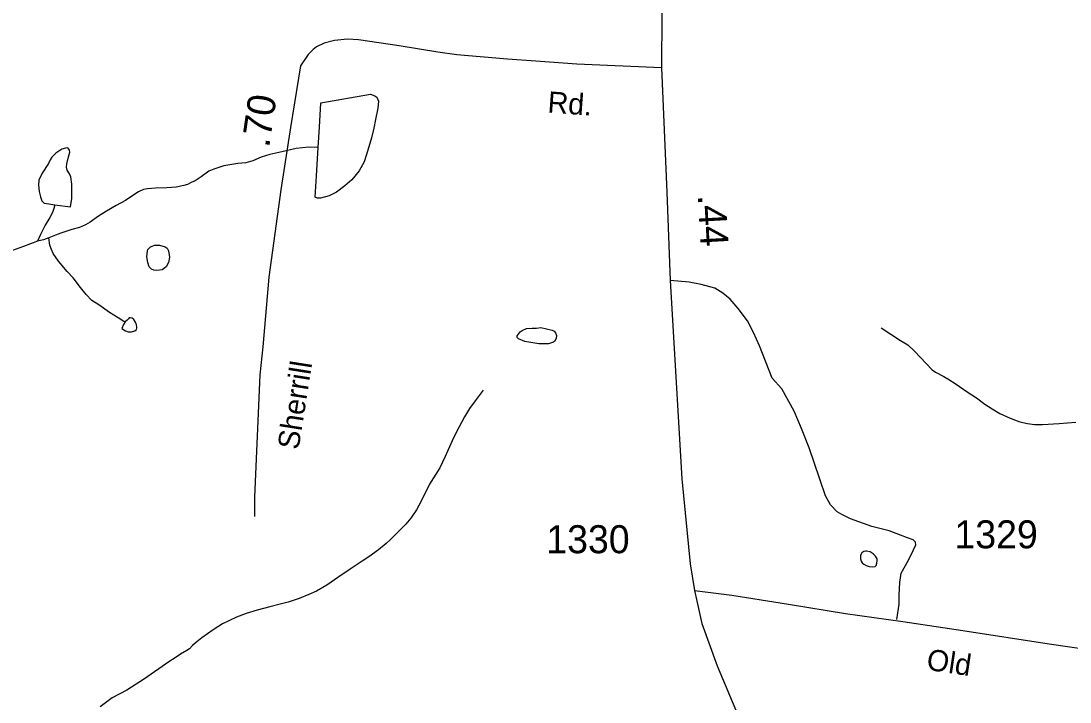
# Model space of a CAD drawing. Extents: x 2082433 to 2279600, y 546599 to 755198.
# Drawn here: x 2132984 to 2137662, y 637586 to 640625 of the extents above; entities that cross this region are included whole.
import ezdxf

# ---------------------------------------------------------------- set-up
doc = ezdxf.new("R2010")
doc.units = 0
for name, color, linetype in [('Exist Hydrographic Misc Water Feature', 7, 'Continuous'), ('Exist Hydrographic Pond Under 1500 Sq Ft', 7, 'Continuous'), ('Exist Road Non-System Type 51', 7, 'Continuous'), ('Exist Road Secondary Mileage Hundredths English Label', 7, 'Continuous'), ('Exist Road Secondary Type 51 Attributed', 7, 'Continuous'), ('Exist Road Secondary Type 51 Label', 7, 'Continuous'), ('Exist Road Secondary Type 51 Number Label', 7, 'Continuous')]:
    doc.layers.add(name, color=color, linetype=linetype)

msp = doc.modelspace()

# ---------------------------------------------------------------- linework, layer by layer
at = {"layer": 'Exist Hydrographic Misc Water Feature'}
for points in [[(2133135.1, 639804.7), (2133204.8, 639794.9), (2133210.8, 639833), (2133210.3, 639897.2), (2133206.9, 639929), (2133200.5, 639942.8), (2133190, 639959), (2133186.6, 639972.9), (2133188.4, 639986.9), (2133195.8, 640019), (2133202.1, 640038.7), (2133199.9, 640048.8), (2133198, 640052.7), (2133193.9, 640059), (2133182.2, 640056.7), (2133166.3, 640052.7), (2133139.8, 640034.8), (2133122, 640016.4), (2133114.4, 640004.6), (2133106.2, 639988.4), (2133078.3, 639946.3), (2133064.5, 639914.3), (2133062.5, 639892.3), (2133064.8, 639864.5), (2133071.3, 639840.3), (2133077.3, 639822.4), (2133087.1, 639812.4), (2133109, 639808.7), (2133135.1, 639804.7)], [(2134309.4, 640059.8), (2134267.8, 640061.7), (2134211.8, 640055.1), (2134147.8, 640041.3), (2134093.9, 640028.7), (2134055.8, 640016.7), (2134018.2, 640000.4), (2133986.3, 639992.3), (2133952, 639988.2), (2133888.2, 639977.9), (2133844.2, 639963.9), (2133822.2, 639953.9), (2133788.4, 639929.4), (2133760.3, 639911.3), (2133742.7, 639903.4), (2133726.5, 639895.3), (2133710.5, 639891.2), (2133676.4, 639883), (2133634.4, 639880.9), (2133584.8, 639878.6), (2133548.3, 639876.5), (2133530.6, 639872.3), (2133508.9, 639862.1), (2133482.9, 639846.2), (2133450.7, 639824.3), (2133409.2, 639801.8), (2133365, 639775.6), (2133329.3, 639753.4), (2133293.4, 639727.2), (2133271.4, 639715.5), (2133245.6, 639703.2), (2133211.6, 639695), (2133183.5, 639685), (2133161.7, 639678.6), (2133138, 639668.8), (2133107.8, 639656.7)], [(2133135.1, 639804.7), (2133131.2, 639788.7), (2133125, 639770.5), (2133113.4, 639748.4), (2133091.6, 639714.4), (2133071.7, 639672.3), (2133057.8, 639642.4)], [(2133057.8, 639642.4), (2132996.1, 639618.1), (2132930, 639594)], [(2133107.8, 639656.7), (2133084, 639648.6), (2133057.8, 639642.4)], [(2133449.2, 639282.3), (2133443.3, 639284.4), (2133417.4, 639300.1), (2133379.3, 639323.7), (2133330.9, 639357.8), (2133300.6, 639377.4), (2133274.7, 639403.6), (2133249.1, 639435.4), (2133216.5, 639479.3), (2133190.5, 639507.2), (2133152.1, 639552.7), (2133128.1, 639586.8), (2133119.9, 639604.6), (2133113.6, 639624.7), (2133107.8, 639656.7)], [(2133602, 639624.6), (2133627.8, 639617), (2133635.8, 639611), (2133642, 639599.1), (2133646.1, 639570.9), (2133642.2, 639547.1), (2133632.1, 639527.2), (2133614.3, 639514.8), (2133590.1, 639510.8), (2133576.6, 639512.8), (2133566.1, 639516.8), (2133556.3, 639528.5), (2133550.3, 639546.4), (2133546, 639572.6), (2133547.9, 639598.7), (2133549.7, 639604.5), (2133555.9, 639610.5), (2133561.8, 639616.5), (2133566.1, 639618.7), (2133579.8, 639624.7), (2133590.1, 639624.8), (2133602, 639624.6)], [(2133449.2, 639282.3), (2133441.2, 639270.1), (2133433.6, 639252.2), (2133449.8, 639242.4), (2133461.5, 639238.2), (2133477.7, 639238.2), (2133491.5, 639242.2), (2133499.3, 639248.3), (2133501.1, 639254.5), (2133501.3, 639260.6), (2133499.3, 639268.6), (2133495.4, 639280.6), (2133487.6, 639292.3), (2133479.6, 639298.4), (2133471.4, 639300.4), (2133467.1, 639300.3), (2133463.6, 639296.3), (2133457.4, 639290.4), (2133449.2, 639282.3)], [(2135302.9, 639256.5), (2135352.7, 639244.5), (2135362.6, 639240.6), (2135368.5, 639232.8), (2135373, 639220.8), (2135371, 639208.6), (2135363.2, 639194.7), (2135359.1, 639190.9), (2135337.1, 639184.5), (2135292.9, 639184.3), (2135231.1, 639194), (2135203, 639205.9), (2135197.3, 639212.1), (2135197.3, 639219.8), (2135205.3, 639232), (2135210.8, 639238), (2135218.8, 639244.1), (2135238.7, 639252), (2135264.6, 639254.2), (2135283, 639254.3), (2135302.9, 639256.5)], [(2136820.5, 639254.9), (2136906.8, 639199.3), (2136938.8, 639179.8), (2136968.5, 639151.8), (2137020.8, 639096), (2137047.3, 639068.1), (2137063.1, 639058), (2137099.4, 639038.3), (2137117.6, 639028.3), (2137155.3, 639004.7), (2137203.5, 638970.6), (2137245.8, 638943.2), (2137281.9, 638915.4), (2137315.7, 638893.6), (2137349.7, 638873.5), (2137395.9, 638851.9), (2137438.3, 638835.8), (2137472.3, 638828.2), (2137503.9, 638824.2), (2137540, 638824.4), (2137613.8, 638828.7), (2137687.7, 638834.9)], [(2135046, 638977.5), (2135010.3, 638929.3), (2134984.7, 638895.1), (2134962.5, 638859.1), (2134926.8, 638791.1), (2134906.9, 638750.7), (2134875.4, 638680.8), (2134851.8, 638630.5), (2134806.1, 638558.7), (2134768.3, 638482.1), (2134748.8, 638444.1), (2134723, 638406.2), (2134700.7, 638379.9), (2134679.1, 638358), (2134653.3, 638332), (2134631.6, 638311.8), (2134613.3, 638293.8), (2134579.3, 638265.7), (2134535.6, 638233.4), (2134505.5, 638215.2), (2134451.7, 638179.1), (2134402.3, 638144.8), (2134348.4, 638106.8), (2134302.2, 638080.5), (2134268, 638066.2), (2134224.5, 638048), (2134176.3, 638031.8), (2134140.3, 638021.9), (2134094.7, 638011.3), (2134036.9, 637995.3), (2133988.7, 637981.1), (2133945, 637965), (2133883.1, 637934.6), (2133841.3, 637908.5), (2133791, 637872.3), (2133761.5, 637848), (2133749.2, 637838.1), (2133735.5, 637823.9), (2133723.6, 637816), (2133695.7, 637799.9), (2133671.7, 637783.7), (2133643.6, 637765.7), (2133534.5, 637689.3), (2133456.8, 637638.6), (2133390.8, 637604.4), (2133336.9, 637564.2)], [(2136766.8, 638191.1), (2136783.2, 638189.4), (2136792.8, 638191.2), (2136797.3, 638195.4), (2136801, 638205.4), (2136802.6, 638215.3), (2136802.6, 638225.4), (2136794.9, 638237.1), (2136784.6, 638247.2), (2136770.7, 638255.4), (2136754.9, 638259), (2136751, 638259.2), (2136743, 638257.2), (2136734.8, 638251.1), (2136730.9, 638245.2), (2136728.8, 638241.1), (2136728.6, 638224.9), (2136731.3, 638215.1), (2136735, 638206.9), (2136743, 638201.2), (2136753, 638195.2), (2136766.8, 638191.1)]]:
    msp.add_lwpolyline(points, dxfattribs=at)
at = {"layer": 'Exist Hydrographic Pond Under 1500 Sq Ft'}
msp.add_lwpolyline([(2134309.4, 640059.8), (2134315.4, 640151.7), (2134321.1, 640259.6), (2134542.6, 640298.7), (2134562.7, 640290.8), (2134570.5, 640284.7), (2134578.7, 640266.9), (2134575, 640235), (2134564.9, 640185), (2134557.3, 640146.8), (2134547.5, 640102.9), (2134531.7, 640048.9), (2134514.1, 639996.8), (2134492.1, 639956.7), (2134460.3, 639916.5), (2134428.4, 639888.5), (2134390.6, 639860.2), (2134358.4, 639843.9), (2134320.3, 639833.9), (2134312.7, 639833.8), (2134306.8, 639833.9), (2134296.7, 639837.9), (2134302, 639933.6), (2134309.4, 640059.8)], dxfattribs=at)
at = {"layer": 'Exist Road Non-System Type 51'}
msp.add_lwpolyline([(2136890.8, 637953.7), (2136901.3, 638022.2), (2136901.3, 638062.5), (2136903.1, 638118.7), (2136910.1, 638160.8), (2136941.7, 638218.7), (2136964.5, 638264.3), (2136975, 638287.1), (2136973.3, 638299.4), (2136962.7, 638309.9), (2136938.2, 638318.7), (2136906.6, 638331), (2136855.7, 638350.3), (2136778.5, 638369.6), (2136683.8, 638402.9), (2136645.2, 638422.2), (2136624.1, 638434.5), (2136594.3, 638466.1), (2136571.5, 638506.4), (2136546.9, 638580.1), (2136499.6, 638720.5), (2136464.5, 638806.4), (2136432, 638884.5), (2136377.6, 638982.8), (2136333.5, 639031.7), (2136278.4, 639175), (2136250.4, 639235.3), (2136223.5, 639286.7), (2136182, 639342.4), (2136146.6, 639383.1), (2136114.9, 639410.8), (2136077.9, 639432.1), (2136018.2, 639449), (2135964.5, 639459.8), (2135879.1, 639467.1)], dxfattribs=at)
at = {"layer": 'Exist Road Secondary Type 51 Attributed'}
for points in [[(2135818.6, 642399.3), (2135814.3, 642331.5), (2135789.9, 641862.8), (2135795.5, 641604.3), (2135789.9, 641362.7), (2135843.4, 640892.5), (2135840.4, 640415.6)], [(2135840.4, 640415.6), (2135463.7, 640432.8), (2135280.3, 640445.5), (2135153.8, 640454.9), (2134928.5, 640473.9), (2134842.5, 640485.5), (2134671.1, 640513.6), (2134489.6, 640540.4), (2134439.9, 640543.6), (2134381.8, 640537), (2134337, 640526), (2134302.3, 640508.7), (2134287.2, 640497.6), (2134265, 640474.6), (2134231.1, 640424.4), (2134186.1, 640149.6), (2134142.9, 639871.1), (2134089.1, 639482.2), (2134062.2, 639171.2), (2134048.7, 639045.6), (2134025.8, 638499.8), (2134025.8, 638414)], [(2135840.4, 640415.6), (2135863.9, 639860.3), (2135879.1, 639467.1), (2135931.5, 638582.1), (2135969, 638203.1), (2135987.8, 638083.1)], [(2135987.8, 638083.1), (2136020.3, 637936.3), (2136088.9, 637747.8), (2136179.2, 637532.5), (2136366.8, 637076.4), (2136484.6, 636787.7), (2136680.1, 636328.2), (2136960.4, 635691.3), (2137205, 635096), (2137338.6, 634784.4)], [(2135987.8, 638083.1), (2136154.3, 638062.1), (2136407.6, 638022.7), (2136660.5, 637980.8), (2136916.5, 637944.7), (2137184.7, 637905.1), (2137569, 637846.1), (2137906.4, 637796.4)]]:
    msp.add_lwpolyline(points, dxfattribs=at)

# ---------------------------------------------------------------- texts
at = {"layer": 'Exist Road Secondary Mileage Hundredths English Label'}
for s, rotation, p in [('.70', 81.7299, (2134090.9, 640056.8)), ('.44', 273.2021, (2136002.2, 639847.4))]:
    msp.add_text(s, height=125, rotation=rotation, dxfattribs=at).set_placement(p)
at = {"layer": 'Exist Road Secondary Type 51 Label'}
for s, rotation, p in [('Rd.', 355.8222, (2135330.5, 640216.4)), ('Sherrill', 81.0532, (2134221.8, 638708.5)), ('Old', 351.59, (2137018.9, 637730.5))]:
    msp.add_text(s, height=95, rotation=rotation, dxfattribs=at).set_placement(p)
at = {"layer": 'Exist Road Secondary Type 51 Number Label'}
for s, p in [('1329', (2137147, 638271.7)), ('1330', (2135326.8, 638249.9))]:
    msp.add_text(s, height=125, dxfattribs=at).set_placement(p)

doc.saveas('drawing.dxf')
